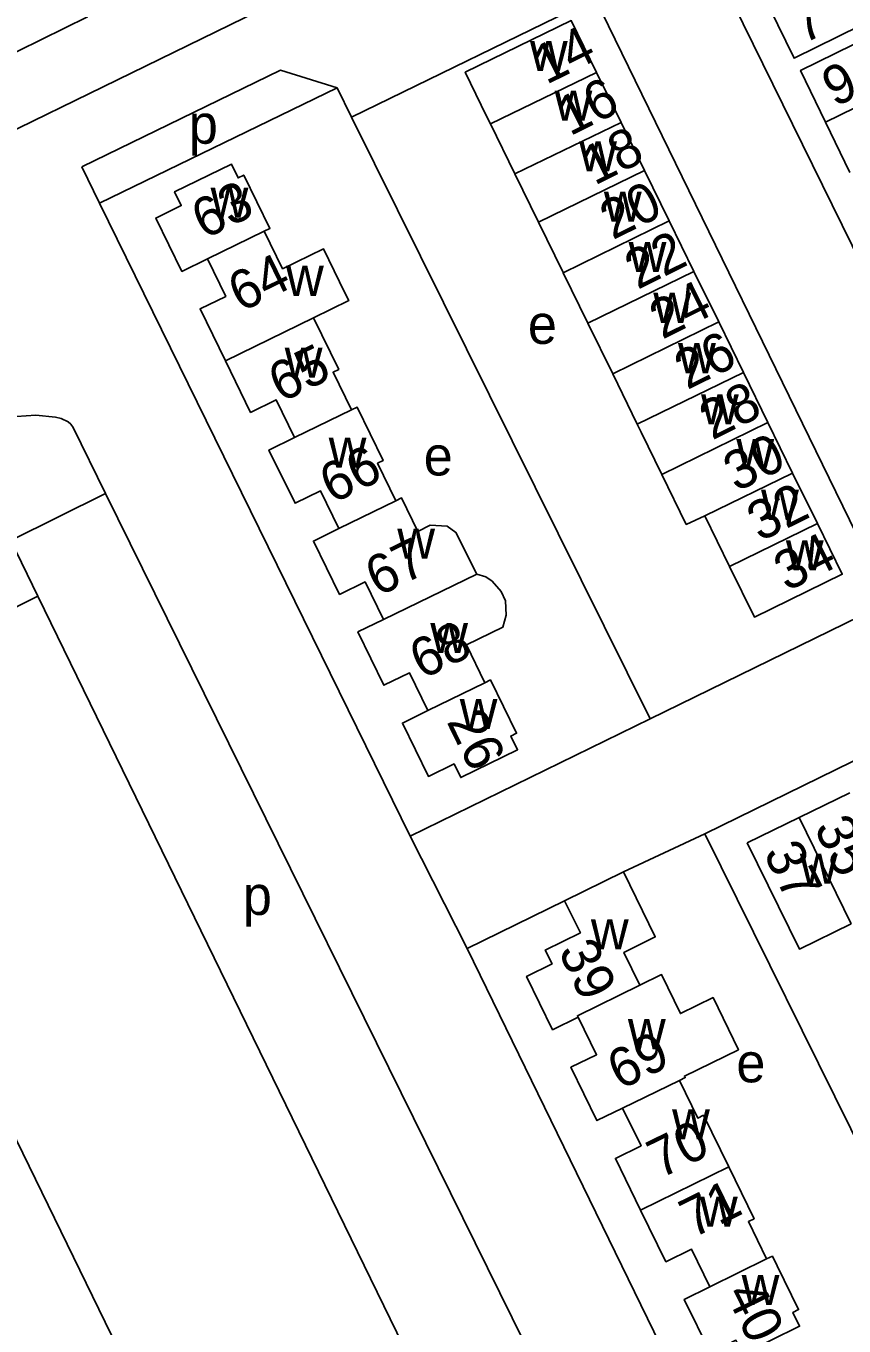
# Model space of a CAD drawing. Extents: x 159441 to 162086, y 388175 to 389787.
# Drawn here: x 161168.1 to 161251.8, y 389007.5 to 389140.5 of the extents above; entities that cross this region are included whole.
import ezdxf

# ---------------------------------------------------------------- set-up
doc = ezdxf.new("R2010")
doc.units = 0
for name, color, linetype in [('BLT_Basislijn', 7, 'Continuous'), ('BLT_Bebouwing', 7, 'Continuous'), ('BLT_Centroide', 7, 'Continuous'), ('BLT_Huisnummer', 7, 'Continuous'), ('BLT_Huisnummer_ tussenligend', 7, 'Continuous'), ('BLT_Onderverdeling_panden', 7, 'Continuous'), ('BLT_Vlakafsluiter', 7, 'Continuous')]:
    doc.layers.add(name, color=color, linetype=linetype)

msp = doc.modelspace()

# ---------------------------------------------------------------- linework, layer by layer
at = {"layer": 'BLT_Basislijn'}
for p, q in [((161175.62, 389122.36), (161173.79, 389126.07)), ((161145.68, 389070.41), (161169.3, 389082.16))]:
    msp.add_line(p, q, dxfattribs=at)
for points in [[(161329.32, 389134.03), (161317.5, 389156.46), (161267.42, 389174.06), (161233.39, 389157.24), (161255.69, 389111.86), (161258.43, 389113.03), (161264.05, 389102.15)], [(161145.7, 389119.49), (161196.2, 389144.16)], [(161226.34, 389143.34), (161201.39, 389131.17)], [(161231.96, 389069.61), (161256.48, 389081.57), (161226.34, 389143.34)], [(161199.93, 389134.16), (161194.15, 389135.97), (161173.79, 389126.07)], [(161199.93, 389134.16), (161175.62, 389122.36)], [(161201.39, 389131.17), (161199.93, 389134.16)], [(161231.96, 389069.61), (161201.39, 389131.17)], [(161175.62, 389122.36), (161207.41, 389057.63)], [(161342.92, 389106.32), (161341.65, 389108.79), (161237.57, 389057.84)], [(161176.24, 389092.68), (161172.92, 389099.4), (161172.69, 389099.74), (161172.4, 389100.01), (161171.67, 389100.34), (161171.1, 389100.47), (161169.11, 389100.68), (161167.1, 389100.54), (161165.72, 389100.25), (161164.64, 389099.91), (161163.06, 389099.23), (161133.27, 389084.67), (161132.32, 389084.05), (161131.62, 389083.46), (161130.97, 389082.58), (161130.54, 389081.72), (161130.13, 389080.43), (161130.07, 389079.41), (161130.08, 389078.44), (161130.29, 389077.57), (161130.67, 389076.54), (161133.15, 389071.47)], [(161169.3, 389082.16), (161166.52, 389087.87), (161176.24, 389092.68)], [(161267.05, 388908.7), (161176.24, 389092.68)], [(161169.3, 389082.16), (161252.78, 388911.05), (161253.14, 388910.31), (161253.57, 388909.6), (161254.06, 388908.93), (161254.62, 388908.32), (161255.23, 388907.77), (161255.89, 388907.27), (161256.6, 388906.85), (161257.34, 388906.49), (161258.12, 388906.21), (161258.92, 388906), (161259.73, 388905.87), (161260.56, 388905.82), (161261.38, 388905.85), (161262.2, 388905.96), (161263.01, 388906.15), (161263.79, 388906.42), (161264.54, 388906.76), (161265.26, 388907.17), (161265.93, 388907.65), (161266.56, 388908.19), (161267.05, 388908.7)], [(161222.4, 388889.35), (161222.83, 388889.21), (161223.51, 388889.06), (161224.2, 388888.98), (161224.89, 388888.98), (161225.58, 388889.07), (161226.26, 388889.23), (161226.91, 388889.46), (161227.53, 388889.78), (161228.12, 388890.16), (161228.65, 388890.6), (161229.13, 388891.1), (161229.55, 388891.66), (161229.9, 388892.26), (161230.18, 388892.89), (161230.39, 388893.56), (161230.52, 388894.24), (161230.57, 388894.93), (161230.54, 388895.63), (161230.43, 388896.32), (161230.24, 388896.99), (161229.98, 388897.63), (161145.68, 389070.41)], [(161207.41, 389057.63), (161231.96, 389069.61)], [(161237.57, 389057.84), (161229.23, 389053.96)], [(161254.19, 389024.3), (161237.57, 389057.84)], [(161223.22, 389051.01), (161213.24, 389046.12)], [(161213.24, 389046.12), (161236.32, 388998.85)]]:
    msp.add_lwpolyline(points, dxfattribs=at)
at = {"layer": 'BLT_Bebouwing'}
for p, q in [((161229, 389130.61), (161226.49, 389135.74)), ((161215.62, 389130.48), (161215.24, 389131.26)), ((161231.4, 389125.7), (161229, 389130.61)), ((161252.43, 389125.51), (161249.93, 389130.63)), ((161233.93, 389120.54), (161231.4, 389125.7)), ((161220.55, 389120.4), (161218.12, 389125.35)), ((161223.06, 389115.26), (161220.55, 389120.4)), ((161236.46, 389115.38), (161233.93, 389120.54)), ((161223.08, 389115.23), (161223.06, 389115.26)), ((161225.61, 389110.07), (161223.08, 389115.23)), ((161238.99, 389110.21), (161236.46, 389115.38)), ((161228.14, 389104.9), (161225.61, 389110.07)), ((161241.52, 389105.05), (161238.99, 389110.21)), ((161230.66, 389099.74), (161228.14, 389104.9)), ((161244.03, 389099.93), (161241.52, 389105.05)), ((161231.05, 389098.95), (161230.66, 389099.74)), ((161246.56, 389094.76), (161244.03, 389099.93)), ((161231.05, 389098.95), (161233.17, 389094.61)), ((161249.09, 389089.6), (161246.56, 389094.76)), ((161237.57, 389090.37), (161240.1, 389085.21)), ((161215.14, 389084.13), (161214.22, 389084.43)), ((161247.23, 389059.53), (161252.4, 389062.05)), ((161241.92, 389056.94), (161247.23, 389059.53))]:
    msp.add_line(p, q, dxfattribs=at)
for points in [[(161167.54, 389155.33), (161158.12, 389150.72), (161156.98, 389153.06), (161146.72, 389148.04), (161147.86, 389145.7), (161138.44, 389141.09), (161140.31, 389137.28), (161138.48, 389136.39), (161141.56, 389130.1), (161143.38, 389130.99), (161145.24, 389127.18), (161154.67, 389131.77), (161155.1, 389130.9), (161165.37, 389135.91), (161164.94, 389136.79), (161174.37, 389141.41), (161172.5, 389145.22), (161174.31, 389146.1), (161171.22, 389152.41), (161169.41, 389151.52), (161167.54, 389155.33)], [(161253.15, 389146.88), (161255.73, 389141.61), (161246.71, 389137.19), (161244.18, 389142.35)], [(161226.49, 389135.74), (161223.9, 389141.04), (161213.04, 389135.75), (161215.24, 389131.26)], [(161249.93, 389130.63), (161247.37, 389135.93), (161256.35, 389140.32)], [(161218.12, 389125.35), (161215.62, 389130.48)], [(161186.66, 389116.66), (161184.04, 389115.38), (161181.37, 389120.84), (161183.98, 389122.11), (161183.29, 389123.52), (161189.11, 389126.36), (161189.8, 389124.95), (161190.38, 389125.24), (161193.05, 389119.78), (161192.46, 389119.5)], [(161192.46, 389119.5), (161194.35, 389115.65), (161198.53, 389117.69), (161200.72, 389113.2)], [(161188.5, 389106.24), (161185.91, 389111.55), (161188.53, 389112.83), (161186.66, 389116.66)], [(161197.52, 389110.63), (161201.12, 389112.39), (161200.72, 389113.2)], [(161201.4, 389101.23), (161199.52, 389105.07), (161200.1, 389105.35), (161197.52, 389110.63)], [(161195.57, 389098.39), (161193.7, 389102.23), (161191.08, 389100.95), (161188.5, 389106.24)], [(161205.93, 389091.91), (161204.07, 389095.76), (161204.65, 389096.05), (161201.98, 389101.51), (161201.4, 389101.23)], [(161200.12, 389089.08), (161198.24, 389092.93), (161195.63, 389091.66), (161192.96, 389097.11), (161195.57, 389098.39)], [(161233.17, 389094.61), (161235.67, 389089.51), (161237.57, 389090.37)], [(161208.2, 389088.79), (161206.53, 389092.21), (161205.93, 389091.91)], [(161204.67, 389079.77), (161202.79, 389083.62), (161200.18, 389082.35), (161197.51, 389087.8), (161200.12, 389089.08)], [(161214.22, 389084.43), (161212.1, 389088.68), (161211.2, 389089.31), (161209.46, 389089.41), (161208.2, 389088.79)], [(161240.1, 389085.21), (161242.64, 389080.02), (161251.63, 389084.4), (161249.09, 389089.6)], [(161215.14, 389084.13), (161215.81, 389083.69), (161216.71, 389082.65), (161217.16, 389081.69), (161217.25, 389080.21), (161216.88, 389078.99), (161213.16, 389077.17), (161215.05, 389073.31)], [(161209.22, 389070.47), (161207.34, 389074.33), (161204.72, 389073.05), (161202.06, 389078.5), (161204.67, 389079.77)], [(161215.05, 389073.31), (161215.63, 389073.6), (161218.3, 389068.14), (161217.71, 389067.86), (161218.4, 389066.45), (161212.59, 389063.6), (161211.9, 389065.01), (161209.28, 389063.73), (161206.61, 389069.19), (161209.22, 389070.47)], [(161252.54, 389048.65), (161247.25, 389046.06), (161241.92, 389056.94)], [(161223.22, 389051.01), (161229.23, 389053.96)], [(161229.23, 389053.96), (161232.5, 389047.31), (161229.29, 389045.73), (161230.93, 389042.38)], [(161224.61, 389039.1), (161221.99, 389037.82), (161219.32, 389043.28), (161221.93, 389044.55), (161221.24, 389045.96), (161224.83, 389047.73), (161223.22, 389051.01)], [(161230.93, 389042.38), (161233.14, 389043.46), (161235.08, 389039.47), (161238.41, 389041.1), (161241.01, 389035.77), (161235.48, 389033.07), (161235.56, 389032.92), (161234.97, 389032.63)], [(161229.15, 389029.8), (161226.53, 389028.52), (161223.86, 389033.98), (161226.49, 389035.26), (161224.61, 389039.1)], [(161234.97, 389032.63), (161236.85, 389028.79), (161237.43, 389029.07), (161240.02, 389023.79)], [(161231, 389019.38), (161228.42, 389024.66), (161231.04, 389025.95), (161229.15, 389029.8)], [(161240.02, 389023.79), (161242.61, 389018.49), (161242.03, 389018.2), (161243.9, 389014.37)], [(161238.09, 389011.53), (161236.21, 389015.37), (161233.59, 389014.09), (161231, 389019.38)], [(161243.9, 389014.37), (161244.49, 389014.65), (161244.96, 389013.68)], [(161244.96, 389013.68), (161247.16, 389009.19), (161246.58, 389008.9), (161247.27, 389007.49), (161241.45, 389004.65), (161240.76, 389006.06), (161238.14, 389004.78), (161235.46, 389010.24), (161238.09, 389011.53)]]:
    msp.add_lwpolyline(points, dxfattribs=at)
at = {"layer": 'BLT_Onderverdeling_panden'}
for p, q in [((161215.62, 389130.48), (161226.49, 389135.74)), ((161218.12, 389125.35), (161229, 389130.61)), ((161220.55, 389120.4), (161231.4, 389125.7)), ((161223.08, 389115.23), (161233.93, 389120.54)), ((161186.66, 389116.66), (161192.46, 389119.5)), ((161225.61, 389110.07), (161236.46, 389115.38)), ((161188.5, 389106.24), (161197.52, 389110.63)), ((161228.14, 389104.9), (161238.99, 389110.21)), ((161230.66, 389099.74), (161241.52, 389105.05)), ((161195.57, 389098.39), (161201.4, 389101.23)), ((161233.17, 389094.61), (161244.03, 389099.93)), ((161237.57, 389090.37), (161246.56, 389094.76)), ((161200.12, 389089.08), (161205.93, 389091.91)), ((161240.1, 389085.21), (161249.09, 389089.6)), ((161204.67, 389079.77), (161214.22, 389084.43)), ((161209.22, 389070.47), (161215.05, 389073.31)), ((161252.54, 389048.65), (161247.23, 389059.53)), ((161234.97, 389032.63), (161229.15, 389029.8)), ((161231, 389019.38), (161240.02, 389023.79)), ((161238.09, 389011.53), (161243.9, 389014.37))]:
    msp.add_line(p, q, dxfattribs=at)
for points in [[(161249.93, 389130.63), (161258.93, 389135.05), (161258.85, 389135.2)], [(161230.93, 389042.38), (161224.53, 389039.25), (161224.61, 389039.1)]]:
    msp.add_lwpolyline(points, dxfattribs=at)
at = {"layer": 'BLT_Vlakafsluiter'}
msp.add_line((161213.24, 389046.12), (161207.41, 389057.63), dxfattribs=at)

# ---------------------------------------------------------------- texts
at = {"layer": 'BLT_Centroide'}
for s, p in [('w', (161219.67, 389135.88)), ('w', (161222.19, 389130.81)), ('p', (161184.75, 389128.44)), ('w', (161224.71, 389125.62)), ('w', (161186.98, 389120.88)), ('w', (161227.24, 389120.47)), ('w', (161229.77, 389115.31)), ('w', (161194.7, 389112.88)), ('w', (161232.3, 389110.12)), ('e', (161219.46, 389107.97)), ('w', (161194.57, 389104.5)), ('w', (161234.83, 389104.97)), ('w', (161237.18, 389099.75)), ('w', (161199.07, 389095.31)), ('w', (161240.8, 389095.16)), ('e', (161208.8, 389094.51)), ('w', (161243.33, 389089.97)), ('w', (161206.09, 389086)), ('w', (161245.87, 389084.81)), ('w', (161209.47, 389076.36)), ('w', (161212.48, 389068.59)), ('w', (161247.3, 389052.75)), ('p', (161190.28, 389049.56)), ('w', (161225.91, 389046.03)), ('w', (161229.7, 389035.83)), ('e', (161240.8, 389032.44)), ('w', (161234.22, 389026.61)), ('w', (161237.07, 389017.66)), ('w', (161241.34, 389009.66))]:
    msp.add_text(s, height=4, dxfattribs=at).set_placement(p)
at = {"layer": 'BLT_Huisnummer'}
for s, rotation, p in [('7', 26.0551, (161247.63, 389138.61)), ('14', 26.3173, (161221.34, 389134.44)), ('9', 26.0551, (161250.87, 389132.14)), ('18', 26.3173, (161226.27, 389124.13)), ('63', 26.0794, (161186.34, 389118.63)), ('22', 26.3173, (161230.69, 389113.48)), ('26', 26.3173, (161235.77, 389103.23)), ('65', 26.0794, (161194.21, 389101.92)), ('30', 26.3173, (161240.79, 389092.78)), ('34', 26.3173, (161245.95, 389082.6)), ('67', 26.0794, (161204.12, 389082.08)), ('26', 296.068, (161211.1, 389069.35)), ('37', 296.0477, (161243.52, 389055.9)), ('39', 295.268, (161222.53, 389045.89)), ('69', 26.0794, (161228.9, 389031.62)), ('71', 26.0794, (161236.31, 389016.45)), ('40', 296.061, (161239.64, 389010.82))]:
    msp.add_text(s, height=4, rotation=rotation, dxfattribs=at).set_placement(p)
at = {"layer": 'BLT_Huisnummer_ tussenligend'}
for s, rotation, p in [('16', 26.3173, (161223.75, 389129.18)), ('20', 26.3173, (161228.14, 389118.56)), ('64', 26.0794, (161190.08, 389111.17)), ('24', 26.3173, (161233.22, 389108.39)), ('28', 26.3173, (161238.32, 389098.08)), ('66', 26.0794, (161199.45, 389091.58)), ('32', 26.3173, (161243.21, 389087.69)), ('68', 26.0794, (161208.65, 389073.61)), ('35', 296.0477, (161248.7, 389058.5)), ('70', 26.0794, (161232.99, 389022.54))]:
    msp.add_text(s, height=4, rotation=rotation, dxfattribs=at).set_placement(p)

doc.saveas('drawing.dxf')
